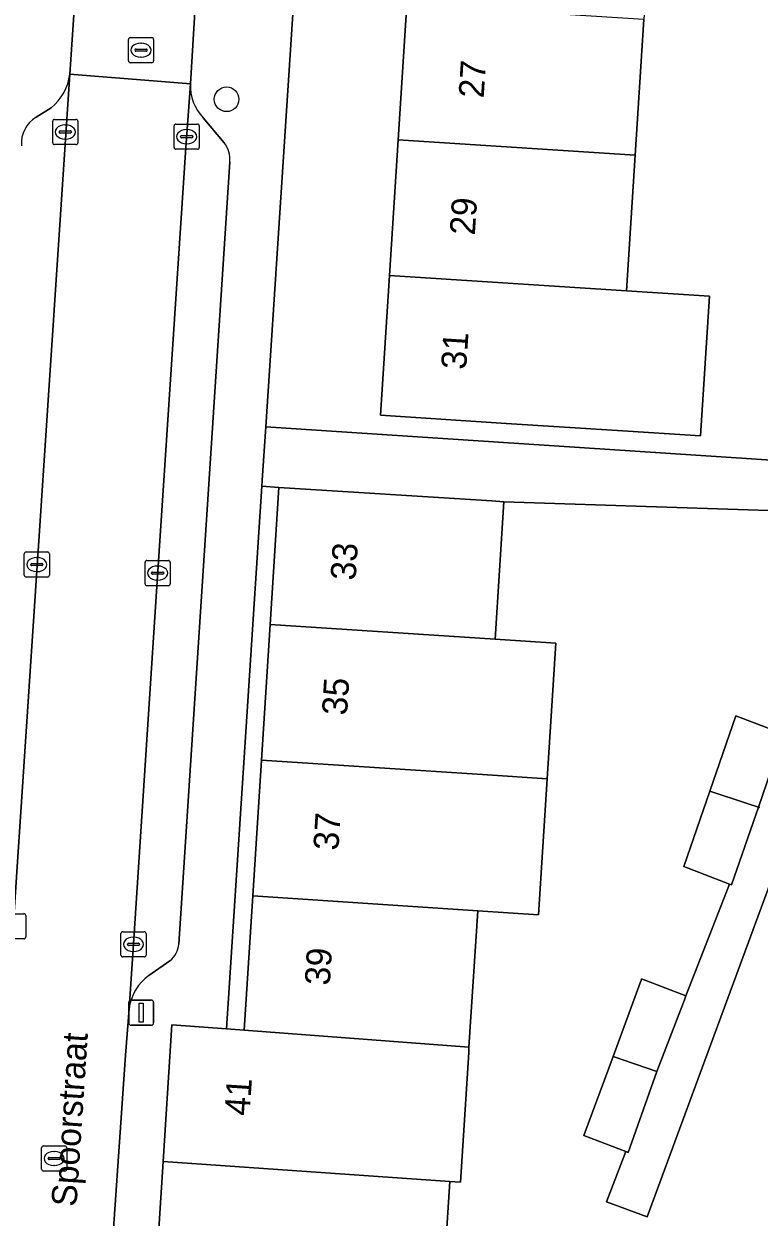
# Model space of a CAD drawing. Extents: x 160349 to 161355, y 381727 to 382854.
# Drawn here: x 160561.12 to 160590.34, y 382138.52 to 382185.94 of the extents above; entities that cross this region are included whole.
import ezdxf

# ---------------------------------------------------------------- set-up
doc = ezdxf.new("R2010")
doc.units = 0
for name, color, linetype in [('IMGEO_Boom', 7, 'Continuous'), ('IMGEO_Erf', 7, 'Continuous'), ('IMGEO_Kolk', 7, 'Continuous'), ('IMGEO_Lichtmast', 7, 'Continuous'), ('IMGEO_Openbare_ruimte_label', 7, 'Continuous'), ('IMGEO_Pand', 7, 'Continuous'), ('IMGEO_Pand_nummerreeks', 7, 'Continuous'), ('IMGEO_Parkeervlak_open', 7, 'Continuous'), ('IMGEO_Rijbaan_lokaal_open', 7, 'Continuous'), ('IMGEO_Rioolput', 7, 'Continuous'), ('IMGEO_Voetpad_open', 7, 'Continuous')]:
    doc.layers.add(name, color=color, linetype=linetype)

msp = doc.modelspace()

# ---------------------------------------------------------------- linework, layer by layer
at = {"layer": 'IMGEO_Boom'}
msp.add_circle((160569.175, 382182.943), 0.489, dxfattribs=at)
at = {"layer": 'IMGEO_Erf'}
for points in [[(160572.766, 382200.922), (160570.733, 382169.923), (160594.668, 382168.353), (160594.717, 382169.209), (160594.823, 382171.077), (160593.235, 382171.144), (160593.443, 382174.757), (160593.653, 382178.422), (160595.126, 382178.361), (160595.176, 382179.562), (160597.254, 382179.42), (160597.288, 382179.913), (160593.825, 382180.128), (160594.186, 382185.471), (160594.557, 382190.958)], [(160596.417, 382167.081), (160585.894, 382138.53), (160584.28, 382139.124), (160585.048, 382141.122), (160583.377, 382141.765), (160584.535, 382144.905), (160585.614, 382147.83), (160585.647, 382147.919), (160585.672, 382147.987), (160587.43, 382147.311), (160589.166, 382151.751), (160587.351, 382152.45), (160588.386, 382155.448), (160589.42, 382158.445), (160590.979, 382157.845)], [(160592.335, 382166.548), (160580.198, 382166.951), (160579.849, 382161.483), (160582.257, 382161.326), (160581.913, 382155.936), (160581.569, 382150.53), (160579.161, 382150.691), (160578.81, 382145.27), (160578.802, 382145.058), (160578.473, 382139.903), (160578.044, 382139.933), (160577.685, 382134.393)], [(160591.311, 382157.717), (160590.31, 382154.817), (160590.357, 382154.799)]]:
    msp.add_lwpolyline(points, dxfattribs=at)
for points in [[(160586.11, 382191.501), (160585.762, 382186.108), (160585.416, 382180.724), (160585.069, 382175.331), (160588.372, 382175.119), (160588.014, 382169.565), (160584.711, 382169.778), (160580.285, 382170.063), (160575.295, 382170.384), (160575.652, 382175.937), (160576, 382181.329), (160576.346, 382186.714), (160576.693, 382192.107), (160577.049, 382197.63), (160582.039, 382197.306), (160586.465, 382197.018)], [(160570.905, 382162.069), (160571.252, 382167.521), (160570.578, 382167.565), (160569.174, 382145.999), (160569.877, 382145.945), (160570.218, 382151.291), (160570.561, 382156.683)]]:
    msp.add_lwpolyline(points, close=True, dxfattribs=at)
at = {"layer": 'IMGEO_Kolk'}
for p, q in [((160562.264, 382181.218), (160562.264, 382182.07)), ((160562.339, 382182.144), (160563.191, 382182.144)), ((160562.752, 382181.924), (160562.777, 382181.924)), ((160563.265, 382182.07), (160563.265, 382181.218)), ((160567.09, 382181.031), (160567.09, 382181.883)), ((160567.165, 382181.957), (160568.017, 382181.957)), ((160567.578, 382181.737), (160567.603, 382181.737)), ((160568.091, 382181.883), (160568.091, 382181.031)), ((160562.523, 382181.638), (160562.523, 382181.65)), ((160562.961, 382181.601), (160562.563, 382181.601)), ((160562.566, 382181.687), (160562.964, 382181.687)), ((160562.775, 382181.364), (160562.75, 382181.364)), ((160563.007, 382181.65), (160563.007, 382181.638)), ((160567.349, 382181.451), (160567.349, 382181.463)), ((160567.787, 382181.414), (160567.389, 382181.414)), ((160567.392, 382181.5), (160567.79, 382181.5)), ((160567.833, 382181.463), (160567.833, 382181.451)), ((160563.191, 382181.144), (160562.339, 382181.144)), ((160568.017, 382180.957), (160567.165, 382180.957)), ((160567.601, 382181.177), (160567.576, 382181.177)), ((160561.135, 382164.028), (160561.135, 382164.88)), ((160561.21, 382164.954), (160562.062, 382164.954)), ((160561.623, 382164.734), (160561.648, 382164.734)), ((160562.136, 382164.88), (160562.136, 382164.028)), ((160561.394, 382164.448), (160561.394, 382164.46)), ((160561.832, 382164.411), (160561.434, 382164.411)), ((160561.437, 382164.497), (160561.835, 382164.497)), ((160561.646, 382164.174), (160561.621, 382164.174)), ((160561.878, 382164.46), (160561.878, 382164.448)), ((160565.934, 382163.688), (160565.934, 382164.54)), ((160566.009, 382164.614), (160566.861, 382164.614)), ((160566.422, 382164.394), (160566.447, 382164.394)), ((160566.935, 382164.54), (160566.935, 382163.688)), ((160562.062, 382163.954), (160561.21, 382163.954)), ((160566.193, 382164.108), (160566.193, 382164.12)), ((160566.631, 382164.071), (160566.233, 382164.071)), ((160566.236, 382164.157), (160566.634, 382164.157)), ((160566.445, 382163.834), (160566.42, 382163.834)), ((160566.677, 382164.12), (160566.677, 382164.108)), ((160566.861, 382163.614), (160566.009, 382163.614)), ((160560.267, 382150.579), (160561.119, 382150.579)), ((160561.193, 382150.505), (160561.193, 382149.653)), ((160561.119, 382149.579), (160560.267, 382149.579)), ((160564.976, 382148.935), (160564.976, 382149.787)), ((160565.051, 382149.861), (160565.903, 382149.861)), ((160565.464, 382149.641), (160565.489, 382149.641)), ((160565.977, 382149.787), (160565.977, 382148.935)), ((160565.235, 382149.355), (160565.235, 382149.367)), ((160565.673, 382149.318), (160565.275, 382149.318)), ((160565.278, 382149.404), (160565.676, 382149.404)), ((160565.487, 382149.081), (160565.462, 382149.081)), ((160565.719, 382149.367), (160565.719, 382149.355)), ((160565.903, 382148.861), (160565.051, 382148.861))]:
    msp.add_line(p, q, dxfattribs=at)
for points in [[(160562.264, 382181.218), (160562.264, 382182.07)], [(160562.339, 382182.144), (160563.191, 382182.144)], [(160563.265, 382182.07), (160563.265, 382181.218)], [(160567.09, 382181.031), (160567.09, 382181.883)], [(160567.165, 382181.957), (160568.017, 382181.957)], [(160568.091, 382181.883), (160568.091, 382181.031)], [(160563.191, 382181.144), (160562.339, 382181.144)], [(160568.017, 382180.957), (160567.165, 382180.957)], [(160561.135, 382164.028), (160561.135, 382164.88)], [(160561.21, 382164.954), (160562.062, 382164.954)], [(160562.136, 382164.88), (160562.136, 382164.028)], [(160565.934, 382163.688), (160565.934, 382164.54)], [(160566.009, 382164.614), (160566.861, 382164.614)], [(160566.935, 382164.54), (160566.935, 382163.688)], [(160562.062, 382163.954), (160561.21, 382163.954)], [(160566.861, 382163.614), (160566.009, 382163.614)], [(160560.267, 382150.579), (160561.119, 382150.579)], [(160561.193, 382150.505), (160561.193, 382149.653)], [(160561.119, 382149.579), (160560.267, 382149.579)], [(160564.976, 382148.935), (160564.976, 382149.787)], [(160565.051, 382149.861), (160565.903, 382149.861)], [(160565.977, 382149.787), (160565.977, 382148.935)], [(160565.903, 382148.861), (160565.051, 382148.861)]]:
    msp.add_lwpolyline(points, dxfattribs=at)
for centre, radius, start, end in [((160562.341, 382182.068), 0.0765, 91.552, 178.448), ((160562.341, 382182.068), 0.0765, 91.552, 178.448), ((160563.189, 382182.068), 0.0765, 1.552, 88.448), ((160563.189, 382182.068), 0.0765, 1.552, 88.448), ((160567.167, 382181.881), 0.0765, 91.552, 178.448), ((160567.167, 382181.881), 0.0765, 91.552, 178.448), ((160568.015, 382181.881), 0.0765, 1.552, 88.448), ((160568.015, 382181.881), 0.0765, 1.552, 88.448), ((160562.563, 382181.647), 0.0403, 85.8775, 175.7526), ((160562.56, 382181.637), 0.0366, 178.938, 274.7102), ((160562.964, 382181.644), 0.043, 264.8664, 352.4533), ((160562.968, 382181.649), 0.0386, 1.7309, 96.639), ((160567.389, 382181.46), 0.0403, 85.8775, 175.7526), ((160567.386, 382181.45), 0.0366, 178.938, 274.7102), ((160567.79, 382181.457), 0.043, 264.8664, 352.4533), ((160567.794, 382181.462), 0.0386, 1.7309, 96.639), ((160562.341, 382181.22), 0.0765, 181.552, 268.448), ((160562.341, 382181.22), 0.0765, 181.552, 268.448), ((160563.189, 382181.22), 0.0765, 271.552, 358.448), ((160563.189, 382181.22), 0.0765, 271.552, 358.448), ((160567.167, 382181.033), 0.0765, 181.552, 268.448), ((160567.167, 382181.033), 0.0765, 181.552, 268.448), ((160568.015, 382181.033), 0.0765, 271.552, 358.448), ((160568.015, 382181.033), 0.0765, 271.552, 358.448), ((160561.212, 382164.878), 0.0765, 91.552, 178.448), ((160561.212, 382164.878), 0.0765, 91.552, 178.448), ((160562.06, 382164.878), 0.0765, 1.552, 88.448), ((160562.06, 382164.878), 0.0765, 1.552, 88.448), ((160561.434, 382164.457), 0.0403, 85.8775, 175.7526), ((160561.431, 382164.447), 0.0366, 178.938, 274.7102), ((160561.835, 382164.454), 0.043, 264.8664, 352.4533), ((160561.839, 382164.459), 0.0386, 1.7309, 96.639), ((160566.011, 382164.538), 0.0765, 91.552, 178.448), ((160566.011, 382164.538), 0.0765, 91.552, 178.448), ((160566.859, 382164.538), 0.0765, 1.552, 88.448), ((160566.859, 382164.538), 0.0765, 1.552, 88.448), ((160561.212, 382164.03), 0.0765, 181.552, 268.448), ((160561.212, 382164.03), 0.0765, 181.552, 268.448), ((160562.06, 382164.03), 0.0765, 271.552, 358.448), ((160562.06, 382164.03), 0.0765, 271.552, 358.448), ((160566.233, 382164.117), 0.0403, 85.8775, 175.7526), ((160566.23, 382164.107), 0.0366, 178.938, 274.7102), ((160566.634, 382164.114), 0.043, 264.8664, 352.4533), ((160566.638, 382164.119), 0.0386, 1.7309, 96.639), ((160566.011, 382163.69), 0.0765, 181.552, 268.448), ((160566.011, 382163.69), 0.0765, 181.552, 268.448), ((160566.859, 382163.69), 0.0765, 271.552, 358.448), ((160566.859, 382163.69), 0.0765, 271.552, 358.448), ((160561.117, 382150.503), 0.0765, 1.552, 88.448), ((160561.117, 382150.503), 0.0765, 1.552, 88.448), ((160561.117, 382149.655), 0.0765, 271.552, 358.448), ((160561.117, 382149.655), 0.0765, 271.552, 358.448), ((160565.053, 382149.785), 0.0765, 91.552, 178.448), ((160565.053, 382149.785), 0.0765, 91.552, 178.448), ((160565.901, 382149.785), 0.0765, 1.552, 88.448), ((160565.901, 382149.785), 0.0765, 1.552, 88.448), ((160565.275, 382149.364), 0.0403, 85.8775, 175.7526), ((160565.272, 382149.354), 0.0366, 178.938, 274.7102), ((160565.676, 382149.361), 0.043, 264.8664, 352.4533), ((160565.68, 382149.366), 0.0386, 1.7309, 96.639), ((160565.053, 382148.937), 0.0765, 181.552, 268.448), ((160565.053, 382148.937), 0.0765, 181.552, 268.448), ((160565.901, 382148.937), 0.0765, 271.552, 358.448), ((160565.901, 382148.937), 0.0765, 271.552, 358.448)]:
    msp.add_arc(centre, radius, start, end, dxfattribs=at)
for centre, major_axis, ratio, start_param, end_param in [((160562.751, 382181.644), (-0.387, 0.002), 0.722429, 4.712389, 7.853982), ((160562.776, 382181.644), (-0.39, 0.002), 0.717154, 1.570796, 4.712389), ((160567.577, 382181.457), (-0.387, 0.002), 0.722429, 4.712389, 7.853982), ((160567.602, 382181.457), (-0.39, 0.002), 0.717154, 1.570796, 4.712389), ((160561.622, 382164.454), (-0.387, 0.002), 0.722429, 4.712389, 7.853982), ((160561.647, 382164.454), (-0.39, 0.002), 0.717154, 1.570796, 4.712389), ((160566.421, 382164.114), (-0.387, 0.002), 0.722429, 4.712389, 7.853982), ((160566.446, 382164.114), (-0.39, 0.002), 0.717154, 1.570796, 4.712389), ((160565.463, 382149.361), (-0.387, 0.002), 0.722429, 4.712389, 7.853982), ((160565.488, 382149.361), (-0.39, 0.002), 0.717154, 1.570796, 4.712389)]:
    msp.add_ellipse(centre, major_axis=major_axis, ratio=ratio, start_param=start_param, end_param=end_param, dxfattribs=at)
at = {"layer": 'IMGEO_Lichtmast'}
for p, q in [((160565.386, 382147.145), (160566.176, 382147.145)), ((160566.176, 382147.145), (160565.386, 382147.145)), ((160565.286, 382146.245), (160565.286, 382147.045)), ((160565.286, 382147.045), (160565.286, 382146.245)), ((160566.276, 382147.045), (160566.276, 382146.245)), ((160566.276, 382146.245), (160566.276, 382147.045)), ((160566.176, 382146.145), (160565.386, 382146.145)), ((160565.386, 382146.145), (160566.176, 382146.145))]:
    msp.add_line(p, q, dxfattribs=at)
msp.add_lwpolyline([(160565.706, 382147.02), (160565.856, 382147.02), (160565.856, 382146.27), (160565.706, 382146.27), (160565.706, 382147.02)], dxfattribs=at)
for centre, start, end in [((160565.386, 382147.045), 90, 180), ((160565.386, 382147.045), 90, 180), ((160566.176, 382147.045), 0, 90), ((160566.176, 382147.045), 360, 90), ((160565.386, 382146.245), 180, 270), ((160565.386, 382146.245), 180, 270), ((160566.176, 382146.245), 270, 0), ((160566.176, 382146.245), 270, 0)]:
    msp.add_arc(centre, 0.1, start, end, dxfattribs=at)
at = {"layer": 'IMGEO_Pand'}
for points in [[(160585.762, 382186.108), (160576.346, 382186.714), (160576, 382181.329), (160585.416, 382180.724)], [(160575.652, 382175.937), (160585.069, 382175.331), (160585.416, 382180.724), (160576, 382181.329)], [(160585.069, 382175.331), (160575.652, 382175.937), (160575.295, 382170.384), (160580.285, 382170.063), (160584.711, 382169.778), (160588.014, 382169.565), (160588.372, 382175.119)], [(160570.905, 382162.069), (160579.849, 382161.483), (160580.198, 382166.951), (160579.721, 382166.981), (160571.252, 382167.521)], [(160581.913, 382155.936), (160582.257, 382161.326), (160579.849, 382161.483), (160570.905, 382162.069), (160570.561, 382156.683), (160579.54, 382156.1)], [(160590.979, 382157.845), (160589.42, 382158.445), (160588.386, 382155.448), (160589.87, 382154.961), (160590.31, 382154.817), (160591.311, 382157.717)], [(160581.913, 382155.936), (160579.54, 382156.1), (160570.561, 382156.683), (160570.218, 382151.291), (160579.161, 382150.691), (160581.569, 382150.53)], [(160590.31, 382154.817), (160589.87, 382154.961), (160588.386, 382155.448), (160587.351, 382152.45), (160589.166, 382151.751), (160589.242, 382151.722)], [(160579.161, 382150.691), (160570.218, 382151.291), (160569.877, 382145.945), (160578.81, 382145.27)], [(160587.369, 382147.155), (160587.43, 382147.311), (160585.672, 382147.987), (160585.647, 382147.919), (160585.614, 382147.83), (160584.535, 382144.905), (160586.271, 382144.302)], [(160578.802, 382145.058), (160578.81, 382145.27), (160569.877, 382145.945), (160569.174, 382145.999), (160566.999, 382146.163), (160566.653, 382140.732), (160578.044, 382139.933), (160578.473, 382139.903)], [(160586.271, 382144.302), (160584.535, 382144.905), (160583.377, 382141.765), (160585.048, 382141.122), (160585.134, 382141.089)], [(160566.653, 382140.732), (160566.311, 382135.361), (160575.319, 382134.729), (160575.308, 382134.546), (160577.685, 382134.393), (160578.044, 382139.933)]]:
    msp.add_lwpolyline(points, close=True, dxfattribs=at)
at = {"layer": 'IMGEO_Parkeervlak_open'}
for points in [[(160560.456, 382146.449), (160562.945, 382183.938)], [(160567.738, 382183.56), (160567.561, 382181.023), (160566.437, 382164.19), (160565.486, 382149.584), (160565.301, 382146.8)], [(160562.205, 382182.608), (160561.608, 382182.227)], [(160569.085, 382181.215), (160568.25, 382182.212)], [(160567.281, 382149.37), (160569.305, 382180.462)], [(160566.088, 382148.12), (160566.922, 382148.711)]]:
    msp.add_lwpolyline(points, dxfattribs=at)
for centre, radius, start, end in [((160560.963, 382184.17), 1.995, 308.4859, 353.3317), ((160569.547, 382183.476), 1.811, 177.3387, 224.2571), ((160562.207, 382181.202), 1.187, 120.2786, 185.0603), ((160568.218, 382180.553), 1.091, 355.218, 37.355), ((160566.32, 382149.466), 0.966, 308.5612, 354.2788), ((160567.196, 382146.565), 1.909, 125.4621, 172.9301)]:
    msp.add_arc(centre, radius, start, end, dxfattribs=at)
at = {"layer": 'IMGEO_Rijbaan_lokaal_open'}
msp.add_lwpolyline([(160562.945, 382183.938), (160567.738, 382183.56), (160568.072, 382189.072), (160563.32, 382189.437)], close=True, dxfattribs=at)
msp.add_lwpolyline([(160563.973, 382127.912), (160565.164, 382144.957), (160565.301, 382146.8), (160565.486, 382149.584), (160566.437, 382164.19), (160567.561, 382181.023), (160567.738, 382183.56), (160562.945, 382183.938), (160560.456, 382146.449), (160560.412, 382145.778), (160559.779, 382136.133), (160559.743, 382135.586), (160559.102, 382125.821), (160558.953, 382123.558)], dxfattribs=at)
at = {"layer": 'IMGEO_Rioolput'}
for p, q in [((160565.275, 382184.47), (160565.275, 382185.322)), ((160565.35, 382185.396), (160566.202, 382185.396)), ((160565.763, 382185.176), (160565.788, 382185.176)), ((160566.276, 382185.322), (160566.276, 382184.47)), ((160565.534, 382184.89), (160565.534, 382184.902)), ((160565.972, 382184.853), (160565.574, 382184.853)), ((160565.577, 382184.939), (160565.975, 382184.939)), ((160565.786, 382184.616), (160565.761, 382184.616)), ((160566.018, 382184.902), (160566.018, 382184.89)), ((160566.202, 382184.396), (160565.35, 382184.396)), ((160561.821, 382140.424), (160561.821, 382141.276)), ((160561.896, 382141.35), (160562.748, 382141.35)), ((160562.309, 382141.13), (160562.334, 382141.13)), ((160562.822, 382141.276), (160562.822, 382140.424)), ((160562.08, 382140.844), (160562.08, 382140.856)), ((160562.518, 382140.807), (160562.12, 382140.807)), ((160562.123, 382140.893), (160562.521, 382140.893)), ((160562.332, 382140.57), (160562.307, 382140.57)), ((160562.564, 382140.856), (160562.564, 382140.844)), ((160562.748, 382140.35), (160561.896, 382140.35))]:
    msp.add_line(p, q, dxfattribs=at)
for points in [[(160565.275, 382184.47), (160565.275, 382185.322)], [(160565.35, 382185.396), (160566.202, 382185.396)], [(160566.276, 382185.322), (160566.276, 382184.47)], [(160566.202, 382184.396), (160565.35, 382184.396)], [(160561.821, 382140.424), (160561.821, 382141.276)], [(160561.896, 382141.35), (160562.748, 382141.35)], [(160562.822, 382141.276), (160562.822, 382140.424)], [(160562.748, 382140.35), (160561.896, 382140.35)]]:
    msp.add_lwpolyline(points, dxfattribs=at)
for centre, radius, start, end in [((160565.352, 382185.32), 0.0765, 91.552, 178.448), ((160565.352, 382185.32), 0.0765, 91.552, 178.448), ((160566.2, 382185.32), 0.0765, 1.552, 88.448), ((160566.2, 382185.32), 0.0765, 1.552, 88.448), ((160565.574, 382184.899), 0.0403, 85.8775, 175.7526), ((160565.571, 382184.889), 0.0366, 178.938, 274.7102), ((160565.975, 382184.896), 0.043, 264.8664, 352.4533), ((160565.979, 382184.901), 0.0386, 1.7309, 96.639), ((160565.352, 382184.472), 0.0765, 181.552, 268.448), ((160565.352, 382184.472), 0.0765, 181.552, 268.448), ((160566.2, 382184.472), 0.0765, 271.552, 358.448), ((160566.2, 382184.472), 0.0765, 271.552, 358.448), ((160561.898, 382141.274), 0.0765, 91.552, 178.448), ((160561.898, 382141.274), 0.0765, 91.552, 178.448), ((160562.746, 382141.274), 0.0765, 1.552, 88.448), ((160562.746, 382141.274), 0.0765, 1.552, 88.448), ((160562.12, 382140.853), 0.0403, 85.8775, 175.7526), ((160562.117, 382140.843), 0.0366, 178.938, 274.7102), ((160562.521, 382140.85), 0.043, 264.8664, 352.4533), ((160562.525, 382140.855), 0.0386, 1.7309, 96.639), ((160561.898, 382140.426), 0.0765, 181.552, 268.448), ((160561.898, 382140.426), 0.0765, 181.552, 268.448), ((160562.746, 382140.426), 0.0765, 271.552, 358.448), ((160562.746, 382140.426), 0.0765, 271.552, 358.448)]:
    msp.add_arc(centre, radius, start, end, dxfattribs=at)
for centre, major_axis, ratio, start_param, end_param in [((160565.762, 382184.896), (-0.387, 0.002), 0.722429, 4.712389, 7.853982), ((160565.787, 382184.896), (-0.39, 0.002), 0.717154, 1.570796, 4.712389), ((160562.308, 382140.85), (-0.387, 0.002), 0.722429, 4.712389, 7.853982), ((160562.333, 382140.85), (-0.39, 0.002), 0.717154, 1.570796, 4.712389)]:
    msp.add_ellipse(centre, major_axis=major_axis, ratio=ratio, start_param=start_param, end_param=end_param, dxfattribs=at)
at = {"layer": 'IMGEO_Voetpad_open'}
for points in [[(160565.766, 382126.389), (160565.949, 382129.689), (160566.311, 382135.361), (160566.653, 382140.732), (160566.999, 382146.163), (160569.174, 382145.999), (160570.578, 382167.565), (160570.594, 382167.804), (160570.733, 382169.923), (160572.766, 382200.922)], [(160562.945, 382183.938), (160563.32, 382189.437)], [(160568.081, 382189.22), (160568.072, 382189.072), (160567.738, 382183.56)], [(160561.608, 382182.227), (160562.205, 382182.608)], [(160568.25, 382182.212), (160569.085, 382181.215)], [(160569.305, 382180.462), (160567.281, 382149.37)], [(160594.668, 382168.353), (160570.733, 382169.923), (160570.594, 382167.804), (160570.578, 382167.565), (160571.252, 382167.521), (160579.721, 382166.981), (160580.198, 382166.951), (160592.335, 382166.548)], [(160590.357, 382154.799), (160590.31, 382154.817), (160589.242, 382151.722), (160589.166, 382151.751), (160587.43, 382147.311), (160587.369, 382147.155), (160586.271, 382144.302), (160585.134, 382141.089), (160585.048, 382141.122), (160584.28, 382139.124), (160585.894, 382138.53), (160596.417, 382167.081)], [(160566.922, 382148.711), (160566.088, 382148.12)], [(160565.301, 382146.8), (160565.164, 382144.957), (160563.973, 382127.912)]]:
    msp.add_lwpolyline(points, dxfattribs=at)
for centre, radius, start, end in [((160560.963, 382184.17), 1.995, 308.4859, 353.3317), ((160569.547, 382183.476), 1.811, 177.3387, 224.2571), ((160562.207, 382181.202), 1.187, 120.2786, 185.0603), ((160568.218, 382180.553), 1.091, 355.218, 37.355), ((160566.32, 382149.466), 0.966, 308.5612, 354.2788), ((160567.196, 382146.565), 1.909, 125.4621, 172.9301)]:
    msp.add_arc(centre, radius, start, end, dxfattribs=at)

# ---------------------------------------------------------------- texts
at = {"layer": 'IMGEO_Openbare_ruimte_label'}
msp.add_text('Spoorstraat', height=1, rotation=86.2164, dxfattribs=at).set_placement((160563.207, 382138.916))
at = {"layer": 'IMGEO_Pand_nummerreeks'}
for s, rotation, p in [('27', 86.3166, (160579.392, 382182.972)), ('29', 86.3166, (160579.041, 382177.522)), ('31', 86.3161, (160578.696, 382172.185)), ('33', 86.353, (160574.302, 382163.806)), ('35', 86.353, (160573.96, 382158.44)), ('37', 86.353, (160573.618, 382153.074)), ('39', 86.3505, (160573.276, 382147.708)), ('41', 86.1843, (160570.086, 382142.529))]:
    msp.add_text(s, height=1, rotation=rotation, dxfattribs=at).set_placement(p)

doc.saveas('drawing.dxf')
